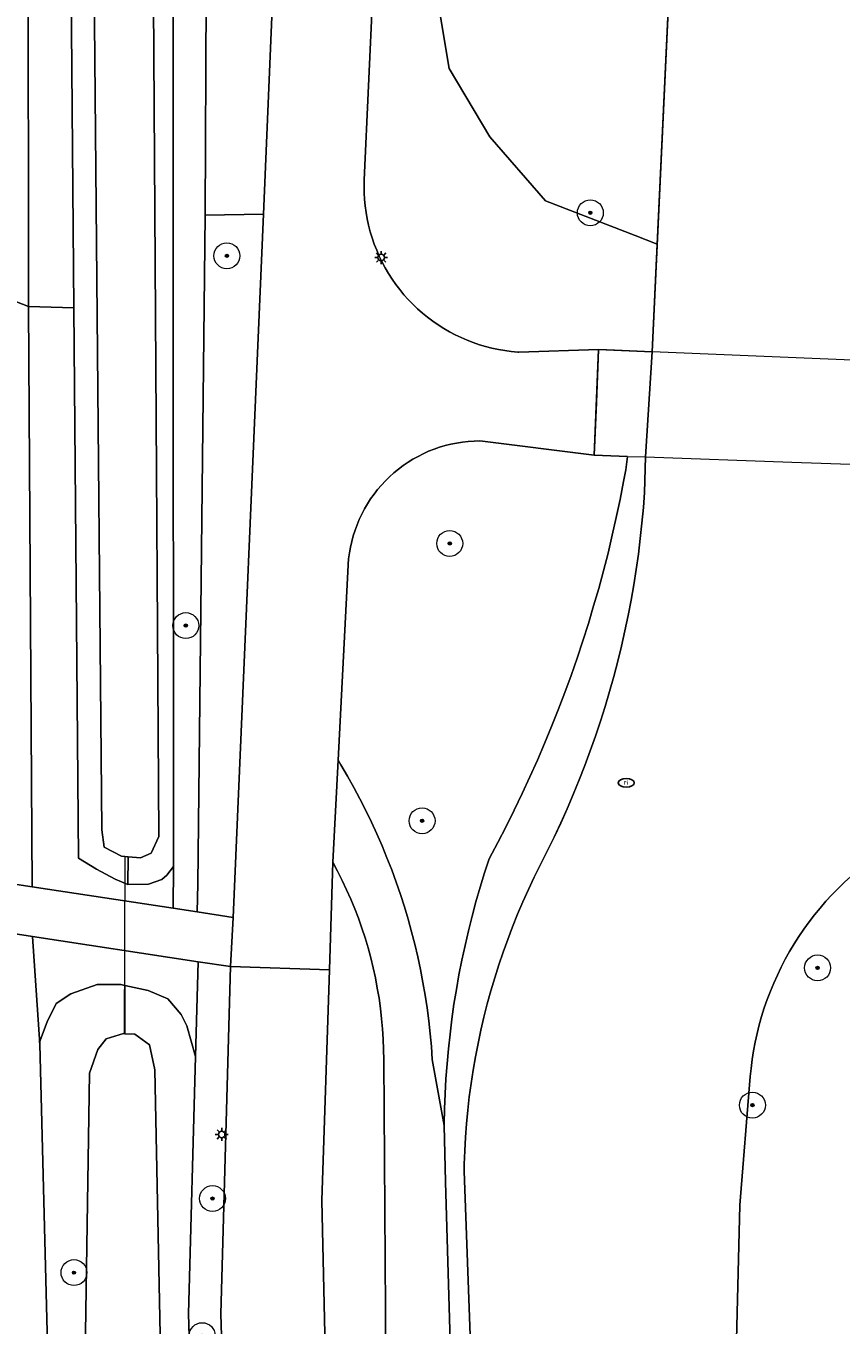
# Model space of a CAD drawing. Header units: metres. Extents: x 152610 to 160096, y 456114 to 462495.
# Tile 606 of 938: x 158643 to 158668, y 460187 to 460227. Entities that reach past the tile are written whole.
import ezdxf
from ezdxf.enums import TextEntityAlignment as Align

# ---------------------------------------------------------------- set-up
doc = ezdxf.new("R2010")
doc.units = ezdxf.units.M
doc.header["$LTSCALE"] = 0.5
doc.layers.get('0').update_dxf_attribs({"linetype": 'CONTINUOUS'})
for name, color, linetype, lineweight in [('B-PV-GK-BESCHOEIING-G', 251, 'GK-BESCHOEIING-SO', 18), ('B-PV-GR-BEPLANTING_CULTUUR_BOSPLANTSOEN-GV', 251, 'CONTINUOUS', 18), ('B-PV-GR-BOOM-S', 251, 'CONTINUOUS', 25), ('B-PV-GW-TALUD_KRUIN-G', 251, 'CONTINUOUS', 18), ('B-PV-IE-MEUBILAIR-S', 251, 'CONTINUOUS', 25), ('B-PV-KW-KUNSTWERK_DEK-GV', 251, 'CONTINUOUS', 18), ('B-PV-KW-KUNSTWERK_DUIKER-G', 251, 'CONTINUOUS', 18), ('B-PV-OG-TERREIN_BEGROEID-GV', 251, 'CONTINUOUS', 18), ('B-PV-OG-TERREIN_OEVER-GV', 251, 'CONTINUOUS', 18), ('B-PV-OG-WATER_SLOOT-GV', 251, 'CONTINUOUS', 18), ('B-PV-VH-GESLOTENVERHARDING_ASFALT-GV', 251, 'CONTINUOUS', 18), ('B-PV-VH-OPENVERHARDING_TEGEL-GV', 251, 'CONTINUOUS', 18)]:
    doc.layers.add(name, color=color, linetype=linetype, lineweight=lineweight)
doc.styles.add('NLCS-ISO', font='NLCS-ISO.ttf')
doc.linetypes.add('GK-BESCHOEIING-SO', pattern='A,18,-3,[1,NLCS.SHX,S=0.6,R=0,X=0,Y=0],-3', length=24)

# ---------------------------------------------------------------- blocks, each defined once
blk = doc.blocks.new('SIE-MEUBILAIR_PAAL_LICHTMAST-SO')
for points in [[(-0.62, 0), (-1, 0)], [(-0.71, 0.71), (-0.44, 0.44)], [(0, 1), (0, 0.62)], [(0.44, 0.44), (0.71, 0.71)], [(1, 0), (0.62, 0)], [(-0.71, -0.71), (-0.44, -0.44)], [(0, -0.62), (0, -1)], [(0.44, -0.44), (0.71, -0.71)]]:
    blk.add_lwpolyline(points)
blk.add_circle((0, 0), 0.5)
blk = doc.blocks.new('SIE-MEUBILAIR_PUT_RIOOLPUT-SO')
blk.add_ellipse((0, 0), major_axis=(1.25, 0), ratio=0.54)
at = {"style": 'NLCS-ISO'}
blk.add_text('ri', height=0.75, dxfattribs=at).set_placement((-0.04, 0.07), align=Align.MIDDLE_CENTER)
blk = doc.blocks.new('SGR-BOOM_GBKN-SO')
at = {"linetype": 'ByBlock', "lineweight": 18}
h = blk.add_hatch(color=0, dxfattribs=at)
h.dxf.hatch_style = 1
edge = h.paths.add_edge_path()
edge.add_arc((0, 0), 0.25, 0, 360)
at = {"color": 0, "linetype": 'ByBlock', "lineweight": 18}
for radius in [2, 0.25]:
    blk.add_circle((0, 0), radius, dxfattribs=at)
at = {"color": 0, "linetype": 'ByBlock', "lineweight": 18, "style": 'NLCS-ISO'}
blk.add_attdef('SOORT', (2.5, 0), '', height=1.5, dxfattribs=at)

msp = doc.modelspace()

# ---------------------------------------------------------------- linework, layer by layer
at = {"layer": 'B-PV-GK-BESCHOEIING-G', "flags": 128}
for points in [[(158474.733, 460059.158), (158474.943, 460059.189), (158475.393, 460059.246), (158475.843, 460059.296), (158476.295, 460059.338), (158476.747, 460059.372), (158477.199, 460059.398), (158477.652, 460059.416), (158478.105, 460059.426), (158478.558, 460059.429), (158479.012, 460059.423), (158479.465, 460059.409), (158479.917, 460059.387), (158480.37, 460059.357), (158480.821, 460059.319), (158481.272, 460059.273), (158481.722, 460059.219), (158482.171, 460059.157), (158482.619, 460059.088), (158483.066, 460059.01), (158483.511, 460058.925), (158483.954, 460058.831), (158484.396, 460058.73), (158484.836, 460058.621), (158485.274, 460058.505), (158485.71, 460058.38), (158486.144, 460058.248), (158486.575, 460058.109), (158487.004, 460057.962), (158487.43, 460057.807), (158487.853, 460057.644), (158488.273, 460057.475), (158488.69, 460057.298), (158489.104, 460057.113), (158489.515, 460056.921), (158489.922, 460056.723), (158490.326, 460056.516), (158490.726, 460056.303), (158491.122, 460056.083), (158491.514, 460055.856), (158491.903, 460055.622), (158492.287, 460055.381), (158492.666, 460055.133), (158493.041, 460054.879), (158493.412, 460054.618), (158493.778, 460054.351), (158494.139, 460054.077), (158494.496, 460053.797), (158494.847, 460053.511), (158495.193, 460053.218), (158495.534, 460052.919), (158495.87, 460052.615), (158496.2, 460052.305), (158496.525, 460051.988), (158496.844, 460051.666), (158497.157, 460051.339), (158497.465, 460051.006), (158498.657, 460049.856), (158500, 460048.907), (158501.649, 460047.928), (158503.451, 460047.272), (158503.768, 460047.182), (158504.636, 460046.931), (158505.5, 460046.672), (158506.363, 460046.406), (158507.223, 460046.132), (158508.08, 460045.85), (158508.936, 460045.561), (158509.788, 460045.264), (158510.638, 460044.96), (158511.485, 460044.648), (158512.329, 460044.329), (158513.171, 460044.002), (158514.009, 460043.668), (158514.845, 460043.326), (158515.677, 460042.977), (158516.506, 460042.62), (158517.332, 460042.257), (158518.155, 460041.886), (158518.975, 460041.507), (158519.791, 460041.122), (158520.604, 460040.729), (158521.413, 460040.329), (158522.219, 460039.922), (158523.021, 460039.507), (158523.819, 460039.086), (158524.613, 460038.657), (158525.404, 460038.222), (158525.955, 460037.907), (158526.509, 460037.598), (158527.067, 460037.297), (158527.629, 460037.002), (158528.195, 460036.715), (158528.765, 460036.435), (158529.337, 460036.162), (158529.914, 460035.896), (158530.493, 460035.637), (158531.076, 460035.386), (158531.662, 460035.143), (158532.251, 460034.906), (158532.842, 460034.677), (158533.437, 460034.456), (158534.035, 460034.242), (158534.635, 460034.036), (158535.237, 460033.837), (158535.842, 460033.646), (158536.45, 460033.462), (158537.059, 460033.286), (158537.671, 460033.118), (158538.285, 460032.958), (158538.901, 460032.805), (158539.519, 460032.66), (158540.138, 460032.523), (158540.76, 460032.394), (158541.382, 460032.273), (158542.007, 460032.159), (158542.145, 460032.135), (158584.685, 460024.085), (158585.019, 460024.016), (158585.354, 460023.955), (158585.69, 460023.902), (158586.028, 460023.856), (158586.367, 460023.819), (158586.706, 460023.79), (158587.046, 460023.768), (158587.386, 460023.755), (158587.727, 460023.75), (158588.068, 460023.752), (158588.408, 460023.763), (158588.748, 460023.781), (158589.088, 460023.808), (158589.427, 460023.842), (158589.765, 460023.885), (158590.102, 460023.935), (158590.437, 460023.994), (158590.772, 460024.06), (158591.104, 460024.134), (158591.435, 460024.215), (158591.763, 460024.305), (158592.09, 460024.402), (158592.414, 460024.507), (158592.736, 460024.619), (158593.054, 460024.739), (158593.37, 460024.867), (158593.683, 460025.002), (158593.889, 460025.095), (158594.111, 460025.174), (158594.513, 460025.312), (158594.918, 460025.442), (158595.325, 460025.564), (158595.735, 460025.679), (158596.147, 460025.786), (158596.56, 460025.885), (158596.976, 460025.977), (158597.393, 460026.06), (158597.811, 460026.136), (158598.231, 460026.204), (158598.652, 460026.264), (158599.075, 460026.316), (158599.498, 460026.36), (158599.921, 460026.396), (158600.346, 460026.424), (158600.771, 460026.444), (158601.196, 460026.456), (158601.621, 460026.46), (158602.047, 460026.456), (158602.472, 460026.444), (158602.897, 460026.424), (158603.321, 460026.397), (158603.745, 460026.361), (158604.168, 460026.317), (158604.59, 460026.265), (158605.011, 460026.206), (158605.431, 460026.138), (158605.85, 460026.062), (158606.267, 460025.979), (158606.682, 460025.888), (158607.096, 460025.789), (158614.619, 460024.73), (158616.954, 460024.152), (158630.636, 460021.782), (158631.11, 460021.67), (158631.585, 460021.565), (158632.062, 460021.469), (158632.541, 460021.38), (158633.021, 460021.299), (158633.502, 460021.226), (158633.985, 460021.161), (158634.468, 460021.104), (158634.952, 460021.055), (158635.437, 460021.014), (158635.923, 460020.981), (158636.409, 460020.956), (158636.896, 460020.939), (158637.382, 460020.929), (158637.869, 460020.928), (158638.356, 460020.935), (158638.842, 460020.95), (158639.329, 460020.973), (158639.814, 460021.003), (158640.3, 460021.042), (158640.784, 460021.089), (158641.268, 460021.143), (158641.75, 460021.206), (158642.232, 460021.277), (158642.713, 460021.355), (158643.192, 460021.441), (158643.669, 460021.536), (158644.145, 460021.638), (158644.209, 460021.652), (158644.457, 460021.708), (158644.835, 460021.786), (158645.215, 460021.857), (158645.596, 460021.92), (158645.978, 460021.975), (158646.361, 460022.022), (158646.745, 460022.061), (158647.13, 460022.092), (158647.516, 460022.115), (158647.902, 460022.13), (158648.288, 460022.137), (158648.674, 460022.136), (158649.06, 460022.127), (158649.446, 460022.11), (158649.831, 460022.086), (158650.216, 460022.053), (158650.6, 460022.012), (158650.983, 460021.963), (158651.365, 460021.906), (158651.745, 460021.842), (158652.125, 460021.769), (158652.502, 460021.689), (158652.878, 460021.601), (158653.253, 460021.505), (158653.625, 460021.401), (158653.994, 460021.29), (158654.362, 460021.171), (158654.726, 460021.045), (158655.089, 460020.911), (158655.448, 460020.769), (158655.804, 460020.62), (158656.157, 460020.464), (158656.507, 460020.3), (158656.853, 460020.129), (158657.196, 460019.951), (158657.535, 460019.767), (158657.87, 460019.575), (158658.201, 460019.376), (158658.528, 460019.17), (158659.581, 460014.995), (158660.547, 460013.802), (158661.019, 460013.554), (158661.798, 460013.146), (158662.244, 460013.587), (158662.352, 460014.275), (158662.353, 460015.601), (158662.635, 460017.118), (158662.987, 460017.748), (158666.914, 460018.277), (158667.106, 460018.303), (158669.964, 460018.687), (158670.182, 460018.717), (158671.399, 460018.541), (158671.447, 460018.534), (158671.66, 460018.495), (158671.872, 460018.449), (158672.082, 460018.396), (158672.29, 460018.334), (158672.496, 460018.265), (158672.698, 460018.188), (158672.898, 460018.104), (158673.095, 460018.013), (158673.288, 460017.914), (158673.477, 460017.808), (158673.663, 460017.696), (158673.844, 460017.577), (158674.02, 460017.451), (158674.192, 460017.318), (158674.359, 460017.18), (158674.52, 460017.035), (158674.676, 460016.884), (158674.827, 460016.728), (158674.971, 460016.567), (158675.11, 460016.4), (158675.242, 460016.228), (158675.368, 460016.051), (158675.487, 460015.87), (158675.6, 460015.685), (158675.705, 460015.495), (158675.804, 460015.302), (158675.895, 460015.106), (158675.979, 460014.906), (158676.056, 460014.703), (158676.125, 460014.497), (158676.186, 460014.289), (158676.24, 460014.079), (158676.286, 460013.867), (158676.324, 460013.654), (158676.354, 460013.439), (158676.753, 460008.743), (158676.77, 460008.544), (158676.933, 460006.617), (158676.95, 460006.417), (158677.59, 460002.15), (158678.147, 460000), (158678.47, 459998.75), (158681.56, 459993.85), (158682.373, 459992.754), (158683.361, 459991.812), (158683.561, 459991.657), (158683.766, 459991.508), (158683.976, 459991.366), (158684.189, 459991.23), (158684.408, 459991.101), (158684.63, 459990.979), (158684.855, 459990.865), (158685.085, 459990.757), (158685.317, 459990.657), (158685.553, 459990.564), (158685.791, 459990.479), (158686.032, 459990.401), (158686.276, 459990.331), (158686.521, 459990.268), (158686.6, 459990.25), (158751.58, 459978.72), (158751.778, 459978.68), (158756.595, 459977.716), (158756.791, 459977.677), (158834.12, 459963.78), (158843.94, 459961.89), (158852.56, 459960.22), (158852.897, 459960.137), (158853.235, 459960.061), (158853.575, 459959.994), (158853.917, 459959.934), (158854.259, 459959.882), (158854.603, 459959.838), (158854.948, 459959.803), (158855.294, 459959.775), (158855.64, 459959.755), (158855.986, 459959.743), (158856.333, 459959.739), (158856.68, 459959.743), (158857.026, 459959.755), (158857.372, 459959.775), (158857.718, 459959.803), (158858.063, 459959.839), (158858.407, 459959.882), (158858.75, 459959.934), (158859.07, 459959.99), (158859.409, 459960.091), (158859.778, 459960.194), (158860.149, 459960.288), (158860.522, 459960.375), (158860.897, 459960.454), (158861.273, 459960.526), (158861.651, 459960.589), (158862.03, 459960.645), (158862.41, 459960.692), (158862.791, 459960.732), (158863.172, 459960.763), (158863.555, 459960.787), (158863.937, 459960.803), (158864.32, 459960.81), (158864.703, 459960.81), (158865.086, 459960.802), (158865.469, 459960.785), (158865.851, 459960.761), (158866.233, 459960.729), (158866.614, 459960.688), (158866.994, 459960.64), (158867.372, 459960.584), (158867.75, 459960.52), (158896.821, 459951.25), (158899.349, 459950.965), (158901.43, 459950.73), (158906.435, 459950.678), (158906.882, 459950.597), (158909.016, 459950.211), (158915.147, 459949.101), (158917.198, 459948.729), (158917.642, 459948.649), (158921.99, 459945.69), (158925.427, 459945.052), (158964.503, 459937.795), (159000, 459934.696), (159003.633, 459934.171), (159005.109, 459934.22), (159006.093, 459934.614), (159007.077, 459935.305), (159007.962, 459936.143), (159014.89, 459947.09), (159017.691, 459951.429), (159019.017, 459954.043), (159018.462, 459968.244), (159020.418, 459992.305), (159020.706, 459993.813), (159022.152, 460000), (159022.95, 460003.42), (159027.25, 460016.67), (159028.16, 460021.17), (159028.265, 460024.361), (159027.69, 460030.4), (159027.671, 460030.666), (159027.644, 460030.931), (159027.609, 460031.195), (159027.566, 460031.459), (159027.515, 460031.72), (159027.457, 460031.98), (159027.391, 460032.239), (159027.316, 460032.495), (159027.235, 460032.748), (159027.145, 460033), (159027.049, 460033.248), (159026.944, 460033.493), (159026.833, 460033.736), (159026.714, 460033.974), (159026.588, 460034.209), (159026.456, 460034.441), (159026.316, 460034.668), (159026.23, 460034.8), (159026.04, 460035.142), (159025.843, 460035.481), (159025.639, 460035.815), (159025.429, 460036.145), (159025.211, 460036.47), (159024.987, 460036.792), (159024.757, 460037.108), (159024.52, 460037.42), (159024.277, 460037.727), (159024.028, 460038.028), (159023.772, 460038.325), (159023.511, 460038.616), (159023.243, 460038.902), (159022.97, 460039.183), (159022.691, 460039.457), (159022.407, 460039.726), (159022.117, 460039.989), (159021.822, 460040.247), (159021.521, 460040.498), (159021.216, 460040.742), (159020.906, 460040.981), (159020.591, 460041.213), (159020.271, 460041.439), (159019.946, 460041.658), (159019.617, 460041.871), (159019.284, 460042.076), (159018.947, 460042.275), (159018.606, 460042.467), (159018.261, 460042.652), (159017.912, 460042.83), (159017.81, 460042.88), (159010.88, 460044.64), (159000, 460045.968), (158973.31, 460049.15), (158970.17, 460049.52), (158966.22, 460052.79), (158955.33, 460052.2), (158953.13, 460052.57), (158952.84, 460052.62), (158952.26, 460049.87), (158951.637, 460047.099), (158956.462, 460046.222), (158999.997, 460038.306), (159019.45, 460034.88), (159020.22, 460023.97), (159013.47, 460002.92), (159014.063, 460000), (159014.75, 459996.5), (159014.96, 459994.766), (159015.2, 459993.44), (159015.31, 459991.71), (159014.51, 459987.81), (159008.04, 459965.34), (159004.43, 459960.25), (159000, 459960.353), (158998.4, 459960.39), (158984.69, 459966.34), (158972.72, 459965.62), (158962.87, 459959.8), (158959.98, 459955.93), (158957.133, 459952.707), (158948.935, 459949.392), (158938.055, 459951.623), (158924.86, 459955.26), (158921.282, 459954.369), (158918.671, 459954.179), (158918.225, 459954.257), (158916.164, 459954.616), (158910.021, 459955.687), (158907.885, 459956.059), (158907.442, 459956.136), (158904.968, 459956.938), (158901.43, 459958.27), (158890.98, 459967.57), (158877.255, 459970.054), (158862.49, 459972.71), (158842.246, 459972.236), (158839.35, 459972.21), (158836.56, 459972.73), (158833.66, 459977.71), (158833.569, 459977.866), (158833.471, 459978.018), (158833.366, 459978.165), (158833.255, 459978.308), (158833.138, 459978.446), (158833.015, 459978.578), (158832.886, 459978.705), (158832.752, 459978.825), (158832.612, 459978.94), (158832.468, 459979.049), (158832.318, 459979.151), (158832.165, 459979.246), (158832.007, 459979.334), (158831.846, 459979.416), (158831.681, 459979.49), (158831.513, 459979.557), (158831.342, 459979.616), (158831.169, 459979.668), (158830.994, 459979.711), (158830.817, 459979.748), (158830.638, 459979.776), (158830.459, 459979.796), (158830.278, 459979.809), (158830.098, 459979.813), (158829.917, 459979.809), (158829.737, 459979.798), (158829.557, 459979.778), (158829.378, 459979.751), (158829.201, 459979.715), (158829.026, 459979.672), (158828.852, 459979.621), (158828.681, 459979.563), (158828.57, 459979.52), (158828.493, 459979.5), (158827.826, 459979.328), (158827.158, 459979.164), (158826.487, 459979.008), (158825.815, 459978.859), (158825.141, 459978.719), (158824.466, 459978.586), (158823.789, 459978.461), (158823.11, 459978.344), (158822.431, 459978.235), (158821.75, 459978.134), (158821.068, 459978.04), (158820.385, 459977.955), (158819.701, 459977.878), (158819.016, 459977.808), (158818.33, 459977.747), (158817.644, 459977.693), (158816.957, 459977.648), (158816.269, 459977.61), (158815.582, 459977.58), (158814.894, 459977.559), (158814.205, 459977.545), (158813.517, 459977.54), (158812.829, 459977.542), (158812.14, 459977.553), (158811.452, 459977.571), (158810.764, 459977.597), (158810.077, 459977.632), (158809.39, 459977.674), (158808.703, 459977.725), (158808.017, 459977.783), (158807.332, 459977.849), (158806.648, 459977.924), (158805.964, 459978.006), (158805.282, 459978.096), (158804.6, 459978.194), (158803.92, 459978.3), (158761.22, 459986.1), (158758.322, 459985.408), (158753.269, 459986.128), (158753.067, 459986.157), (158749.69, 459986.67), (158727.918, 459990.667), (158699.682, 459995.849), (158690.69, 459997.5), (158690.618, 459997.516), (158690.387, 459997.573), (158690.159, 459997.638), (158689.932, 459997.71), (158689.708, 459997.79), (158689.487, 459997.877), (158689.269, 459997.972), (158689.054, 459998.074), (158688.843, 459998.183), (158688.635, 459998.299), (158688.432, 459998.423), (158688.233, 459998.552), (158688.038, 459998.689), (158687.848, 459998.832), (158687.663, 459998.981), (158687.483, 459999.137), (158687.308, 459999.298), (158687.139, 459999.466), (158686.976, 459999.638), (158686.818, 459999.817), (158686.667, 460000), (158685.555, 460001.955), (158685.499, 460002.085), (158685.375, 460002.386), (158685.258, 460002.69), (158685.149, 460002.997), (158685.047, 460003.307), (158684.953, 460003.619), (158684.866, 460003.933), (158684.788, 460004.249), (158684.717, 460004.567), (158684.654, 460004.887), (158684.599, 460005.208), (158684.552, 460005.531), (158684.512, 460005.854), (158684.481, 460006.178), (158684.457, 460006.503), (158684.442, 460006.829), (158684.441, 460007.029), (158684.373, 460008.962), (158684.366, 460009.162), (158682.835, 460049.515), (158682.091, 460056.641), (158679.424, 460075.603), (158675.896, 460089.698), (158675.862, 460089.837), (158675.82, 460090.04), (158675.785, 460090.245), (158675.759, 460090.45), (158675.74, 460090.657), (158675.73, 460090.864), (158675.727, 460091.071), (158675.733, 460091.278), (158675.746, 460091.485), (158675.767, 460091.691), (158675.797, 460091.896), (158675.834, 460092.1), (158675.879, 460092.303), (158675.932, 460092.503), (158675.992, 460092.701), (158676.06, 460092.897), (158676.136, 460093.09), (158676.219, 460093.28), (158676.309, 460093.466), (158676.407, 460093.649), (158676.511, 460093.828), (158676.622, 460094.003), (158676.74, 460094.174), (158676.864, 460094.34), (158676.995, 460094.501), (158677.132, 460094.656), (158677.275, 460094.807), (158677.423, 460094.951), (158677.577, 460095.09), (158677.736, 460095.223), (158677.9, 460095.35), (158678.069, 460095.47), (158678.242, 460095.583), (158678.42, 460095.69), (158679.124, 460098.709), (158679.71, 460101.22), (158678.135, 460101.478), (158676.628, 460102.001), (158676.439, 460102.088), (158676.194, 460102.208), (158675.953, 460102.336), (158675.716, 460102.471), (158675.482, 460102.612), (158675.253, 460102.76), (158675.029, 460102.915), (158674.809, 460103.076), (158674.594, 460103.244), (158674.384, 460103.418), (158674.179, 460103.598), (158673.98, 460103.784), (158673.786, 460103.976), (158673.597, 460104.173), (158673.415, 460104.376), (158673.239, 460104.584), (158673.069, 460104.797), (158672.905, 460105.015), (158672.747, 460105.238), (158672.597, 460105.465), (158672.452, 460105.697), (158672.315, 460105.933), (158672.185, 460106.172), (158672.062, 460106.416), (158671.946, 460106.663), (158671.837, 460106.913), (158671.736, 460107.166), (158671.642, 460107.422), (158671.556, 460107.681), (158670.245, 460117.41), (158670.219, 460117.602), (158669.958, 460119.521), (158669.933, 460119.705), (158667.522, 460137.655), (158666.197, 460150.943), (158665.164, 460167.52), (158665.12, 460183.663), (158665.289, 460190.315), (158665.604, 460194.292), (158665.629, 460194.539), (158665.664, 460194.81), (158665.707, 460195.08), (158665.758, 460195.349), (158665.817, 460195.616), (158665.883, 460195.881), (158665.957, 460196.144), (158666.039, 460196.405), (158666.129, 460196.663), (158666.226, 460196.919), (158666.33, 460197.172), (158666.442, 460197.421), (158666.561, 460197.667), (158666.687, 460197.91), (158666.82, 460198.148), (158666.961, 460198.383), (158667.108, 460198.613), (158667.261, 460198.839), (158667.421, 460199.061), (158667.588, 460199.278), (158667.761, 460199.489), (158667.94, 460199.696), (158668.125, 460199.897), (158668.316, 460200.093), (158668.512, 460200.283), (158668.714, 460200.467), (158668.921, 460200.646), (158669.134, 460200.818), (158669.351, 460200.984), (158669.573, 460201.143), (158669.8, 460201.296), (158670.031, 460201.442), (158670.266, 460201.582), (158670.505, 460201.714), (158670.748, 460201.839), (158670.994, 460201.957), (158671.244, 460202.068), (158671.497, 460202.172), (158671.753, 460202.268), (158672.012, 460202.357), (158672.273, 460202.438), (158672.536, 460202.511), (158673.586, 460202.643), (158675.654, 460202.454), (158680.24, 460200.758), (158684.716, 460198.791), (158742.58, 460186.99), (158742.848, 460188.52), (158743.093, 460189.916), (158743.6, 460192.81), (158685.67, 460204.82), (158680.76, 460205), (158677.037, 460206.38), (158675.289, 460207.471), (158675.065, 460207.642), (158674.839, 460207.824), (158674.618, 460208.012), (158674.402, 460208.206), (158674.191, 460208.406), (158673.986, 460208.612), (158673.787, 460208.824), (158673.594, 460209.041), (158673.407, 460209.263), (158673.226, 460209.49), (158673.051, 460209.722), (158672.883, 460209.959), (158672.722, 460210.2), (158672.567, 460210.446), (158672.419, 460210.696), (158672.278, 460210.95), (158672.143, 460211.207), (158672.017, 460211.468), (158671.897, 460211.733), (158671.784, 460212.001), (158671.68, 460212.272), (158671.582, 460212.545), (158671.492, 460212.821), (158671.41, 460213.1), (158670.971, 460216.313), (158670.67, 460217.248), (158670.659, 460217.314), (158670.584, 460217.782), (158670.518, 460218.252), (158670.459, 460218.723), (158670.409, 460219.194), (158670.366, 460219.666), (158670.331, 460220.139), (158670.305, 460220.613), (158670.286, 460221.087), (158670.275, 460221.561), (158670.272, 460222.035), (158670.278, 460222.509), (158670.291, 460222.983), (158670.312, 460223.457), (158670.342, 460223.93), (158670.379, 460224.403), (158670.424, 460224.875), (158670.884, 460236.208), (158671.443, 460250), (158671.646, 460254.657), (158671.932, 460258.598), (158672.045, 460266.708), (158672.206, 460278.296), (158673.841, 460310.082), (158672.827, 460327.858), (158672.802, 460328.217), (158672.77, 460328.576), (158672.729, 460328.934), (158672.681, 460329.291), (158672.624, 460329.647), (158672.56, 460330.002), (158672.488, 460330.355), (158672.407, 460330.706), (158672.32, 460331.055), (158672.224, 460331.403), (158672.173, 460331.575), (158671.331, 460334.857), (158670.909, 460336.049), (158670.252, 460337.253), (158669.749, 460337.931), (158668.707, 460339.041), (158667.431, 460340.162), (158666.576, 460340.921), (158665.827, 460341.447), (158664.587, 460342.123), (158663.031, 460342.66), (158661.99, 460342.963), (158660.832, 460343.113), (158657.125, 460343.156)], [(158657.425, 460333.623), (158657.871, 460333.597), (158658.667, 460333.387), (158659.439, 460333.061), (158660.445, 460332.501), (158661.382, 460331.777), (158662.576, 460330.281), (158663.865, 460328.435), (158664.826, 460326.261), (158664.894, 460326.135), (158665.024, 460325.88), (158665.147, 460325.622), (158665.262, 460325.36), (158665.371, 460325.096), (158665.471, 460324.828), (158665.564, 460324.557), (158665.65, 460324.284), (158665.728, 460324.009), (158665.798, 460323.732), (158665.86, 460323.453), (158665.915, 460323.172), (158665.961, 460322.89), (158666, 460322.606), (158666.031, 460322.322), (158666.054, 460322.037), (158666.069, 460321.751), (158666.076, 460321.465), (158666.074, 460321.179), (158666.065, 460320.893), (158666.048, 460320.608), (158666.023, 460320.323), (158664.757, 460294.175), (158664.381, 460286.417), (158664.427, 460268.994), (158664.409, 460258.976), (158664.145, 460249.999), (158662.573, 460216.663), (158662.372, 460213.414), (158662.34, 460212.314), (158662.306, 460211.856), (158662.263, 460211.376), (158662.211, 460210.897), (158662.152, 460210.419), (158662.085, 460209.941), (158662.01, 460209.465), (158661.927, 460208.991), (158661.836, 460208.517), (158661.737, 460208.046), (158661.63, 460207.576), (158661.516, 460207.107), (158661.394, 460206.641), (158661.264, 460206.177), (158661.127, 460205.715), (158660.981, 460205.255), (158660.829, 460204.798), (158660.668, 460204.344), (158660.5, 460203.892), (158660.325, 460203.443), (158660.142, 460202.997), (158659.952, 460202.554), (158659.755, 460202.114), (158659.55, 460201.678), (158659.338, 460201.245), (158659.119, 460200.816), (158658.934, 460200.442), (158658.756, 460200.064), (158658.585, 460199.682), (158658.422, 460199.298), (158658.266, 460198.91), (158658.117, 460198.52), (158657.976, 460198.127), (158657.842, 460197.731), (158657.717, 460197.332), (158657.598, 460196.932), (158657.488, 460196.529), (158657.385, 460196.124), (158657.29, 460195.717), (158657.203, 460195.309), (158657.123, 460194.898), (158657.052, 460194.487), (158656.988, 460194.074), (158656.932, 460193.66), (158656.884, 460193.245), (158656.845, 460192.829), (158656.813, 460192.412), (158656.789, 460191.995), (158656.773, 460191.578), (158656.768, 460191.37), (158658.119, 460154.5), (158661.24, 460124.936), (158661.984, 460118.618), (158663.854, 460106.441)]]:
    msp.add_lwpolyline(points, dxfattribs=at)
at = {"layer": 'B-PV-GR-BEPLANTING_CULTUUR_BOSPLANTSOEN-GV', "flags": 128}
for points in [[(158664.381, 460286.417), (158664.757, 460294.175), (158663.904, 460293.821), (158661.292, 460292.734), (158659.918, 460292.163), (158655.396, 460290.283), (158656.78, 460262.76), (158657.06, 460250.9), (158656.939, 460250), (158654.235, 460229.908), (158654.893, 460230.207), (158655.599, 460229.854), (158655.751, 460228.744), (158656.306, 460225.413), (158657.567, 460223.294), (158659.283, 460221.326), (158662.048, 460220.247), (158662.729, 460219.981), (158664.145, 460249.999), (158664.409, 460258.976), (158664.427, 460268.994)], [(158650.89, 460228.24), (158652.66, 460241.2), (158648.867, 460241.2), (158648.781, 460220.879), (158650.575, 460220.915)]]:
    msp.add_lwpolyline(points, close=True, dxfattribs=at)
msp.add_lwpolyline([(158640.368, 460219.199), (158643.325, 460218.06), (158643.298, 460241.167), (158637.49, 460241.15)], dxfattribs=at)
at = {"layer": 'B-PV-GW-TALUD_KRUIN-G', "flags": 128}
for points in [[(158653.95, 460227.79), (158653.69, 460221.97), (158653.685, 460221.768), (158653.688, 460221.566), (158653.699, 460221.364), (158653.719, 460221.163), (158653.746, 460220.962), (158653.781, 460220.763), (158653.823, 460220.566), (158653.874, 460220.37), (158653.933, 460220.177), (158653.998, 460219.986), (158654.072, 460219.797), (158654.153, 460219.612), (158654.241, 460219.43), (158654.336, 460219.252), (158654.438, 460219.077), (158654.547, 460218.907), (158654.663, 460218.741), (158654.785, 460218.58), (158654.913, 460218.424), (158655.048, 460218.273), (158655.188, 460218.128), (158655.334, 460217.988), (158655.486, 460217.854), (158655.642, 460217.726), (158655.804, 460217.605), (158655.97, 460217.49), (158656.141, 460217.382), (158656.316, 460217.28), (158656.494, 460217.185), (158656.677, 460217.098), (158656.862, 460217.018), (158657.051, 460216.945), (158657.242, 460216.88), (158657.436, 460216.823), (158657.632, 460216.773), (158657.83, 460216.731), (158658.029, 460216.697), (158658.229, 460216.67), (158658.431, 460216.652), (158658.46, 460216.65), (158660.92, 460216.73), (158662.573, 460216.663)], [(158652.72, 460200.9), (158652.612, 460197.581), (158652.38, 460190.46), (158652.89, 460167.59), (158656.38, 460125.34)]]:
    msp.add_lwpolyline(points, dxfattribs=at)
at = {"layer": 'B-PV-KW-KUNSTWERK_DEK-GV', "flags": 128}
msp.add_lwpolyline([(158661.411, 460216.71), (158660.92, 460216.73), (158660.855, 460215.1), (158660.79, 460213.47), (158661.82, 460213.434), (158662.372, 460213.414), (158666.891, 460213.257), (158671.41, 460213.1), (158672.125, 460213.075), (158672.84, 460213.05), (158672.905, 460214.64), (158672.97, 460216.23), (158671.97, 460216.271), (158670.971, 460216.313), (158666.772, 460216.488), (158662.573, 460216.663)], close=True, dxfattribs=at)
at = {"layer": 'B-PV-KW-KUNSTWERK_DUIKER-G', "flags": 128}
msp.add_lwpolyline([(158646.298, 460201.078), (158646.272, 460195.612)], dxfattribs=at)
at = {"layer": 'B-PV-OG-TERREIN_BEGROEID-GV', "flags": 128}
for points in [[(158644.452, 460249.998), (158645.48, 460289.501), (158643.92, 460289.413), (158643.26, 460273.224), (158643.261, 460272.089), (158643.298, 460241.167), (158643.325, 460218.06), (158644.726, 460218.02)], [(158649.64, 460199.2), (158650.575, 460220.915), (158648.781, 460220.879), (158648.551, 460200.222), (158648.532, 460199.369)], [(158644.726, 460218.02), (158643.325, 460218.06), (158643.433, 460200.144), (158643.908, 460200.072), (158647.788, 460199.482), (158647.795, 460200.772), (158647.591, 460200.508), (158647.435, 460200.365), (158647.032, 460200.222), (158646.393, 460200.213), (158645.993, 460200.377), (158645.421, 460200.688), (158644.871, 460201.03)], [(158660.79, 460213.47), (158657.26, 460213.91), (158657.079, 460213.906), (158656.899, 460213.894), (158656.72, 460213.874), (158656.541, 460213.845), (158656.364, 460213.81), (158656.189, 460213.766), (158656.016, 460213.714), (158655.845, 460213.655), (158655.677, 460213.589), (158655.512, 460213.515), (158655.35, 460213.434), (158655.193, 460213.345), (158655.039, 460213.25), (158654.89, 460213.148), (158654.745, 460213.04), (158654.606, 460212.925), (158654.471, 460212.805), (158654.342, 460212.678), (158654.219, 460212.546), (158654.102, 460212.409), (158653.991, 460212.266), (158653.886, 460212.119), (158653.788, 460211.967), (158653.697, 460211.811), (158653.612, 460211.651), (158653.535, 460211.488), (158653.466, 460211.321), (158653.403, 460211.152), (158653.348, 460210.979), (158653.301, 460210.805), (158653.262, 460210.629), (158653.231, 460210.451), (158653.207, 460210.272), (158653.191, 460210.092), (158653.19, 460210.07), (158652.88, 460204.05), (158652.967, 460203.907), (158653.17, 460203.561), (158653.365, 460203.211), (158653.554, 460202.858), (158653.736, 460202.501), (158653.91, 460202.14), (158654.078, 460201.776), (158654.238, 460201.409), (158654.39, 460201.038), (158654.536, 460200.665), (158654.673, 460200.289), (158654.803, 460199.91), (158654.926, 460199.528), (158655.041, 460199.144), (158655.148, 460198.758), (158655.248, 460198.37), (158655.339, 460197.98), (158655.423, 460197.588), (158655.499, 460197.195), (158655.568, 460196.8), (158655.628, 460196.404), (158655.681, 460196.007), (158655.725, 460195.609), (158655.762, 460195.21), (158655.79, 460194.81), (158656.159, 460192.78), (158656.159, 460192.827), (158656.169, 460193.29), (158656.187, 460193.753), (158656.212, 460194.215), (158656.245, 460194.677), (158656.287, 460195.138), (158656.336, 460195.598), (158656.394, 460196.058), (158656.459, 460196.516), (158656.532, 460196.973), (158656.613, 460197.429), (158656.702, 460197.884), (158656.799, 460198.336), (158656.903, 460198.787), (158657.016, 460199.237), (158657.136, 460199.684), (158657.263, 460200.129), (158657.399, 460200.572), (158657.542, 460201.012), (158657.808, 460201.509), (158658.067, 460202.01), (158658.32, 460202.515), (158658.565, 460203.023), (158658.802, 460203.535), (158659.033, 460204.049), (158659.256, 460204.568), (158659.471, 460205.089), (158659.68, 460205.613), (158659.88, 460206.14), (158660.074, 460206.67), (158660.26, 460207.203), (158660.438, 460207.738), (158660.608, 460208.276), (158660.771, 460208.816), (158660.927, 460209.358), (158661.074, 460209.902), (158661.214, 460210.449), (158661.346, 460210.997), (158661.471, 460211.547), (158661.587, 460212.099), (158661.696, 460212.653), (158661.762, 460213.013), (158661.82, 460213.434)], [(158648.564, 460197.832), (158643.45, 460198.613), (158643.667, 460195.284), (158643.665, 460195.344), (158643.898, 460195.976), (158644.179, 460196.537), (158644.634, 460196.842), (158645.441, 460197.124), (158646.178, 460197.124), (158646.3, 460197.097), (158647.02, 460196.938), (158647.628, 460196.681), (158648.038, 460196.203), (158648.214, 460195.852), (158648.482, 460194.902)], [(158649.56, 460197.68), (158648.564, 460197.832), (158648.482, 460194.902), (158648.26, 460186.959), (158648.851, 460167.384), (158651.417, 460136.161), (158652.627, 460125.878), (158653.224, 460118.998), (158653.356, 460117.475), (158653.638, 460116.005), (158654.28, 460116.2), (158653.62, 460121.7), (158649.85, 460167.44), (158649.26, 460186.96)]]:
    msp.add_lwpolyline(points, close=True, dxfattribs=at)
for points in [[(158648.444, 460284.136), (158647.771, 460249.999), (158647.775, 460241.2), (158647.785, 460220.859), (158647.795, 460200.772), (158647.788, 460199.482), (158648.532, 460199.369), (158648.551, 460200.222), (158648.781, 460220.879), (158648.867, 460241.2), (158649.49, 460288.928)], [(158653.95, 460227.79), (158653.69, 460221.97), (158653.685, 460221.768), (158653.688, 460221.566), (158653.699, 460221.364), (158653.719, 460221.163), (158653.746, 460220.962), (158653.781, 460220.763), (158653.823, 460220.566), (158653.874, 460220.37), (158653.933, 460220.177), (158653.998, 460219.986), (158654.072, 460219.797), (158654.153, 460219.612), (158654.241, 460219.43), (158654.336, 460219.252), (158654.438, 460219.077), (158654.547, 460218.907), (158654.663, 460218.741), (158654.785, 460218.58), (158654.913, 460218.424), (158655.048, 460218.273), (158655.188, 460218.128), (158655.334, 460217.988), (158655.486, 460217.854), (158655.642, 460217.726), (158655.804, 460217.605), (158655.97, 460217.49), (158656.141, 460217.382), (158656.316, 460217.28), (158656.494, 460217.185), (158656.677, 460217.098), (158656.862, 460217.018), (158657.051, 460216.945), (158657.242, 460216.88), (158657.436, 460216.823), (158657.632, 460216.773), (158657.83, 460216.731), (158658.029, 460216.697), (158658.229, 460216.67), (158658.431, 460216.652), (158658.46, 460216.65), (158660.92, 460216.73), (158662.573, 460216.663), (158662.729, 460219.981), (158662.048, 460220.247), (158659.283, 460221.326), (158657.567, 460223.294), (158656.306, 460225.413), (158655.751, 460228.744)], [(158639.98, 460200.67), (158643.433, 460200.144), (158643.325, 460218.06), (158640.368, 460219.199)], [(158658.119, 460154.5), (158656.768, 460191.37), (158656.773, 460191.578), (158656.789, 460191.995), (158656.813, 460192.413), (158656.845, 460192.829), (158656.884, 460193.245), (158656.932, 460193.66), (158656.988, 460194.074), (158657.052, 460194.487), (158657.123, 460194.898), (158657.203, 460195.309), (158657.29, 460195.717), (158657.385, 460196.124), (158657.488, 460196.529), (158657.598, 460196.932), (158657.716, 460197.332), (158657.842, 460197.731), (158657.976, 460198.127), (158658.117, 460198.52), (158658.266, 460198.91), (158658.422, 460199.298), (158658.585, 460199.682), (158658.756, 460200.064), (158658.934, 460200.442), (158659.119, 460200.816), (158659.338, 460201.245), (158659.55, 460201.678), (158659.755, 460202.115), (158659.952, 460202.554), (158660.142, 460202.997), (158660.325, 460203.443), (158660.501, 460203.892), (158660.668, 460204.344), (158660.829, 460204.798), (158660.981, 460205.255), (158661.127, 460205.715), (158661.264, 460206.177), (158661.394, 460206.641), (158661.516, 460207.107), (158661.63, 460207.576), (158661.737, 460208.046), (158661.836, 460208.517), (158661.927, 460208.991), (158662.01, 460209.465), (158662.085, 460209.942), (158662.152, 460210.419), (158662.211, 460210.897), (158662.263, 460211.376), (158662.306, 460211.856), (158662.34, 460212.314), (158662.372, 460213.414), (158662.573, 460216.663), (158660.92, 460216.73), (158660.79, 460213.47), (158661.82, 460213.434), (158661.762, 460213.013), (158661.696, 460212.653), (158661.587, 460212.099), (158661.471, 460211.547), (158661.346, 460210.997), (158661.214, 460210.449), (158661.074, 460209.902), (158660.927, 460209.358), (158660.771, 460208.816), (158660.608, 460208.276), (158660.438, 460207.738), (158660.26, 460207.203), (158660.074, 460206.67), (158659.88, 460206.14), (158659.68, 460205.613), (158659.471, 460205.089), (158659.256, 460204.568), (158659.033, 460204.049), (158658.802, 460203.535), (158658.565, 460203.023), (158658.32, 460202.515), (158658.067, 460202.01), (158657.808, 460201.509), (158657.542, 460201.012), (158657.399, 460200.572), (158657.263, 460200.129), (158657.136, 460199.684), (158657.016, 460199.237), (158656.903, 460198.787), (158656.799, 460198.336), (158656.702, 460197.884), (158656.613, 460197.429), (158656.532, 460196.973), (158656.459, 460196.516), (158656.394, 460196.058), (158656.336, 460195.598), (158656.287, 460195.138), (158656.245, 460194.677), (158656.212, 460194.215), (158656.187, 460193.753), (158656.169, 460193.29), (158656.159, 460192.827), (158656.159, 460192.78), (158656.193, 460191.031), (158657.282, 460154.123)], [(158657.282, 460154.123), (158656.193, 460191.031), (158656.159, 460192.78), (158655.79, 460194.81), (158655.762, 460195.21), (158655.725, 460195.609), (158655.681, 460196.007), (158655.628, 460196.404), (158655.568, 460196.8), (158655.499, 460197.195), (158655.423, 460197.588), (158655.339, 460197.98), (158655.248, 460198.37), (158655.148, 460198.758), (158655.041, 460199.144), (158654.926, 460199.528), (158654.803, 460199.91), (158654.673, 460200.289), (158654.536, 460200.665), (158654.39, 460201.038), (158654.238, 460201.409), (158654.078, 460201.776), (158653.91, 460202.14), (158653.736, 460202.501), (158653.554, 460202.858), (158653.365, 460203.211), (158653.17, 460203.561), (158652.967, 460203.907), (158652.88, 460204.05), (158652.72, 460200.9), (158652.865, 460200.628), (158653.008, 460200.343), (158653.144, 460200.055), (158653.273, 460199.764), (158653.394, 460199.469), (158653.508, 460199.171), (158653.614, 460198.87), (158653.713, 460198.567), (158653.804, 460198.262), (158653.888, 460197.954), (158653.963, 460197.644), (158654.031, 460197.333), (158654.091, 460197.02), (158654.144, 460196.705), (158654.188, 460196.39), (158654.224, 460196.073), (158654.253, 460195.756), (158654.273, 460195.437), (158654.286, 460195.119), (158654.29, 460194.8), (158654.37, 460184)], [(158654.37, 460184), (158654.29, 460194.8), (158654.286, 460195.119), (158654.273, 460195.437), (158654.253, 460195.756), (158654.224, 460196.073), (158654.188, 460196.39), (158654.144, 460196.705), (158654.091, 460197.02), (158654.031, 460197.333), (158653.963, 460197.644), (158653.888, 460197.954), (158653.804, 460198.262), (158653.713, 460198.567), (158653.614, 460198.87), (158653.508, 460199.171), (158653.394, 460199.469), (158653.273, 460199.764), (158653.144, 460200.055), (158653.008, 460200.343), (158652.865, 460200.628), (158652.72, 460200.9), (158652.612, 460197.581), (158652.38, 460190.46), (158652.89, 460167.59)], [(158668.512, 460200.283), (158668.316, 460200.093), (158668.125, 460199.897), (158667.94, 460199.696), (158667.761, 460199.489), (158667.588, 460199.278), (158667.421, 460199.061), (158667.261, 460198.839), (158667.108, 460198.613), (158666.961, 460198.383), (158666.821, 460198.148), (158666.687, 460197.909), (158666.561, 460197.667), (158666.442, 460197.421), (158666.33, 460197.172), (158666.226, 460196.919), (158666.129, 460196.663), (158666.039, 460196.405), (158665.957, 460196.144), (158665.883, 460195.881), (158665.817, 460195.616), (158665.758, 460195.349), (158665.707, 460195.08), (158665.664, 460194.81), (158665.629, 460194.539), (158665.604, 460194.292), (158665.289, 460190.315), (158665.12, 460183.663)], [(158641.96, 460112.46), (158653.638, 460116.005), (158653.356, 460117.475), (158653.224, 460118.998), (158652.861, 460118.079), (158652.464, 460117.634), (158651.856, 460117.271), (158651.181, 460117.145), (158650.658, 460117.047), (158650.593, 460117.035), (158650.102, 460117.07), (158649.552, 460117.291), (158649.236, 460117.49), (158648.943, 460117.852), (158648.674, 460118.331), (158648.498, 460118.927), (158647.354, 460127.58), (158646.364, 460144.676), (158645.313, 460154.58), (158645.03, 460156.649), (158644.301, 460170.646), (158643.667, 460195.284), (158643.45, 460198.613), (158637.024, 460199.595)]]:
    msp.add_lwpolyline(points, dxfattribs=at)
at = {"layer": 'B-PV-OG-TERREIN_OEVER-GV', "flags": 128}
for points in [[(158647.182, 460288.834), (158647.227, 460290.194), (158646.712, 460290.124), (158645.802, 460289.915), (158645.48, 460289.501), (158644.452, 460249.998), (158644.726, 460218.02), (158644.871, 460201.03), (158645.421, 460200.688), (158645.993, 460200.377), (158646.393, 460200.213), (158646.401, 460201.07), (158646.197, 460201.086), (158645.659, 460201.366), (158645.588, 460201.904), (158645.241, 460240.448), (158646.288, 460287.881), (158646.311, 460288.214), (158646.428, 460288.466), (158646.661, 460288.77), (158646.879, 460288.825), (158647.129, 460288.842)], [(158648.297, 460290.074), (158647.491, 460290.229), (158647.227, 460290.194), (158647.182, 460288.834), (158647.457, 460288.795), (158647.667, 460288.608), (158647.844, 460288.332), (158647.949, 460287.977), (158647.116, 460237.106), (158647.343, 460201.696), (158647.109, 460201.181), (158646.782, 460201.04), (158646.401, 460201.07), (158646.393, 460200.213), (158647.032, 460200.222), (158647.435, 460200.365), (158647.591, 460200.508), (158647.795, 460200.772), (158647.785, 460220.859), (158647.775, 460241.2), (158647.771, 460249.999), (158648.444, 460284.136), (158648.555, 460289.79)]]:
    msp.add_lwpolyline(points, close=True, dxfattribs=at)
for points in [[(158644.988, 460180.362), (158645.206, 460194.395), (158645.463, 460195.12), (158645.72, 460195.448), (158646.258, 460195.613), (158646.293, 460195.61), (158646.3, 460197.097), (158646.178, 460197.124), (158645.441, 460197.124), (158644.634, 460196.842), (158644.179, 460196.537), (158643.898, 460195.976), (158643.665, 460195.344), (158643.667, 460195.284), (158644.301, 460170.646)], [(158648.851, 460167.384), (158648.26, 460186.959), (158648.482, 460194.902), (158648.214, 460195.852), (158648.038, 460196.203), (158647.628, 460196.681), (158647.02, 460196.938), (158646.3, 460197.097), (158646.293, 460195.61), (158646.608, 460195.59), (158647.053, 460195.263), (158647.218, 460194.491), (158647.713, 460169.98)]]:
    msp.add_lwpolyline(points, dxfattribs=at)
at = {"layer": 'B-PV-OG-WATER_SLOOT-GV', "flags": 128}
msp.add_lwpolyline([(158647.182, 460288.834), (158647.129, 460288.842), (158646.879, 460288.825), (158646.661, 460288.77), (158646.428, 460288.466), (158646.311, 460288.214), (158646.288, 460287.881), (158645.241, 460240.448), (158645.588, 460201.904), (158645.659, 460201.366), (158646.197, 460201.086), (158646.401, 460201.07), (158646.782, 460201.04), (158647.109, 460201.181), (158647.343, 460201.696), (158647.116, 460237.106), (158647.949, 460287.977), (158647.844, 460288.332), (158647.667, 460288.608), (158647.457, 460288.795)], close=True, dxfattribs=at)
for points in [[(158664.145, 460249.999), (158662.729, 460219.981), (158662.573, 460216.663), (158662.372, 460213.414), (158662.34, 460212.314), (158662.306, 460211.856), (158662.263, 460211.376), (158662.211, 460210.897), (158662.152, 460210.419), (158662.085, 460209.942), (158662.01, 460209.465), (158661.927, 460208.991), (158661.836, 460208.517), (158661.737, 460208.046), (158661.63, 460207.576), (158661.516, 460207.107), (158661.394, 460206.641), (158661.264, 460206.177), (158661.127, 460205.715), (158660.981, 460205.255), (158660.829, 460204.798), (158660.668, 460204.344), (158660.501, 460203.892), (158660.325, 460203.443), (158660.142, 460202.997), (158659.952, 460202.554), (158659.755, 460202.115), (158659.55, 460201.678), (158659.338, 460201.245), (158659.119, 460200.816), (158658.934, 460200.442), (158658.756, 460200.064), (158658.585, 460199.682), (158658.422, 460199.298), (158658.266, 460198.91), (158658.117, 460198.52), (158657.976, 460198.127), (158657.842, 460197.731), (158657.716, 460197.332), (158657.598, 460196.932), (158657.488, 460196.529), (158657.385, 460196.124), (158657.29, 460195.717), (158657.203, 460195.309), (158657.123, 460194.898), (158657.052, 460194.487), (158656.988, 460194.074), (158656.932, 460193.66), (158656.884, 460193.245), (158656.845, 460192.829), (158656.813, 460192.413), (158656.789, 460191.995), (158656.773, 460191.578), (158656.768, 460191.37), (158658.119, 460154.5)], [(158665.12, 460183.663), (158665.289, 460190.315), (158665.604, 460194.292), (158665.629, 460194.539), (158665.664, 460194.81), (158665.707, 460195.08), (158665.758, 460195.349), (158665.817, 460195.616), (158665.883, 460195.881), (158665.957, 460196.144), (158666.039, 460196.405), (158666.129, 460196.663), (158666.226, 460196.919), (158666.33, 460197.172), (158666.442, 460197.421), (158666.561, 460197.667), (158666.687, 460197.909), (158666.821, 460198.148), (158666.961, 460198.383), (158667.108, 460198.613), (158667.261, 460198.839), (158667.421, 460199.061), (158667.588, 460199.278), (158667.761, 460199.489), (158667.94, 460199.696), (158668.125, 460199.897), (158668.316, 460200.093), (158668.512, 460200.283)], [(158647.713, 460169.98), (158647.218, 460194.491), (158647.053, 460195.263), (158646.608, 460195.59), (158646.293, 460195.61), (158646.258, 460195.613), (158645.72, 460195.448), (158645.463, 460195.12), (158645.206, 460194.395), (158644.988, 460180.362)]]:
    msp.add_lwpolyline(points, dxfattribs=at)
at = {"layer": 'B-PV-VH-GESLOTENVERHARDING_ASFALT-GV', "flags": 128}
for points in [[(158650.89, 460228.24), (158650.575, 460220.915), (158649.64, 460199.2), (158649.56, 460197.68), (158652.612, 460197.581), (158652.72, 460200.9), (158652.88, 460204.05), (158653.19, 460210.07), (158653.191, 460210.092), (158653.207, 460210.272), (158653.231, 460210.451), (158653.262, 460210.629), (158653.301, 460210.805), (158653.348, 460210.979), (158653.403, 460211.152), (158653.466, 460211.321), (158653.535, 460211.488), (158653.612, 460211.651), (158653.697, 460211.811), (158653.788, 460211.967), (158653.886, 460212.119), (158653.991, 460212.266), (158654.102, 460212.409), (158654.219, 460212.546), (158654.342, 460212.678), (158654.471, 460212.805), (158654.606, 460212.925), (158654.745, 460213.04), (158654.89, 460213.148), (158655.039, 460213.25), (158655.193, 460213.345), (158655.35, 460213.434), (158655.512, 460213.515), (158655.677, 460213.589), (158655.845, 460213.655), (158656.016, 460213.714), (158656.189, 460213.766), (158656.364, 460213.81), (158656.541, 460213.845), (158656.72, 460213.874), (158656.899, 460213.894), (158657.079, 460213.906), (158657.26, 460213.91), (158660.79, 460213.47), (158660.92, 460216.73), (158658.46, 460216.65), (158658.431, 460216.652), (158658.229, 460216.67), (158658.029, 460216.697), (158657.83, 460216.731), (158657.632, 460216.773), (158657.436, 460216.823), (158657.242, 460216.88), (158657.051, 460216.945), (158656.862, 460217.018), (158656.677, 460217.098), (158656.494, 460217.185), (158656.316, 460217.28), (158656.141, 460217.382), (158655.97, 460217.49), (158655.804, 460217.605), (158655.642, 460217.726), (158655.486, 460217.854), (158655.334, 460217.988), (158655.188, 460218.128), (158655.048, 460218.273), (158654.913, 460218.424), (158654.785, 460218.58), (158654.663, 460218.741), (158654.547, 460218.907), (158654.438, 460219.077), (158654.336, 460219.252), (158654.241, 460219.43), (158654.153, 460219.612), (158654.072, 460219.797), (158653.998, 460219.986), (158653.933, 460220.177), (158653.874, 460220.37), (158653.823, 460220.566), (158653.781, 460220.763), (158653.746, 460220.962), (158653.719, 460221.163), (158653.699, 460221.364), (158653.688, 460221.566), (158653.685, 460221.768), (158653.69, 460221.97), (158653.95, 460227.79)], [(158665.655, 460052.269), (158662.44, 460075.32), (158660.359, 460093.701), (158660.23, 460094.84), (158660.074, 460096.037), (158660.011, 460096.525), (158657.722, 460114.158), (158657.03, 460119.48), (158656.6, 460122.59), (158656.38, 460125.34), (158652.89, 460167.59), (158652.38, 460190.46), (158652.612, 460197.581), (158649.56, 460197.68), (158649.26, 460186.96), (158649.85, 460167.44), (158653.62, 460121.7), (158654.28, 460116.2), (158654.55, 460114.35), (158655.042, 460110.732), (158657.26, 460094.44), (158659.46, 460074.98), (158666.049, 460028.59)]]:
    msp.add_lwpolyline(points, dxfattribs=at)
msp.add_lwpolyline([(158661.411, 460216.71), (158660.92, 460216.73), (158660.855, 460215.1), (158660.79, 460213.47), (158661.82, 460213.434), (158662.372, 460213.414), (158666.891, 460213.257), (158671.41, 460213.1), (158672.125, 460213.075), (158672.84, 460213.05), (158672.905, 460214.64), (158672.97, 460216.23), (158671.97, 460216.271), (158670.971, 460216.313), (158666.772, 460216.488), (158662.573, 460216.663)], close=True, dxfattribs=at)
at = {"layer": 'B-PV-VH-OPENVERHARDING_TEGEL-GV', "flags": 128}
msp.add_lwpolyline([(158637.024, 460199.595), (158643.45, 460198.613), (158648.564, 460197.832), (158649.56, 460197.68), (158649.64, 460199.2), (158648.532, 460199.369), (158647.788, 460199.482), (158643.908, 460200.072), (158643.433, 460200.144), (158639.98, 460200.67)], dxfattribs=at)

# ---------------------------------------------------------------- block references
at = {"layer": 'B-PV-GR-BOOM-S', "xscale": 0.2, "yscale": 0.2, "zscale": 0.2}
for p in [(158660.668, 460220.954), (158649.447, 460219.625), (158656.327, 460210.745), (158648.179, 460208.208), (158655.473, 460202.182), (158667.685, 460197.64), (158665.672, 460193.405), (158649.003, 460190.52), (158644.726, 460188.233), (158648.686, 460186.286)]:
    msp.add_blockref('SGR-BOOM_GBKN-SO', p, dxfattribs=at)
at = {"layer": 'B-PV-IE-MEUBILAIR-S', "xscale": 0.2, "yscale": 0.2, "zscale": 0.2}
for name, p in [('SIE-MEUBILAIR_PAAL_LICHTMAST-SO', (158654.21, 460219.572)), ('SIE-MEUBILAIR_PUT_RIOOLPUT-SO', (158661.776, 460203.354)), ('SIE-MEUBILAIR_PAAL_LICHTMAST-SO', (158649.287, 460192.499))]:
    msp.add_blockref(name, p, dxfattribs=at)

doc.saveas('drawing.dxf')
